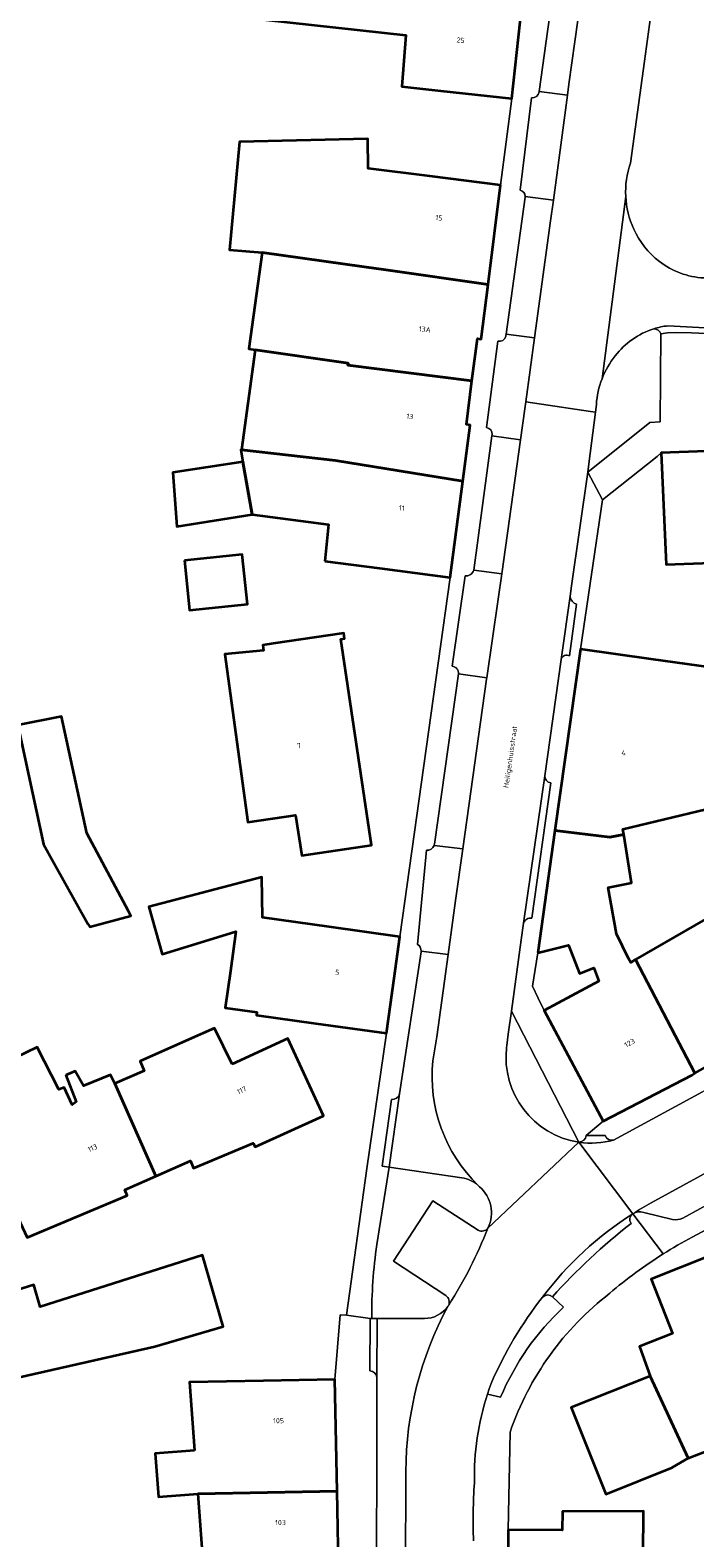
# Model space of a CAD drawing. Header units: metres. Extents: x 197700 to 204338, y 317132 to 325229.
# Tile 833 of 1056: x 202359 to 202406, y 320679 to 320785. Entities that reach past the tile are written whole.
import ezdxf
from ezdxf.enums import TextEntityAlignment as Align

# ---------------------------------------------------------------- set-up
doc = ezdxf.new("R2010")
doc.units = ezdxf.units.M
for name, color, linetype, lineweight in [('B-WE-GR-BEPLANTING_CULTUUR_ROOS-GV', 90, 'Continuous', 18), ('B-WE-GR-BEPLANTING_CULTUUR_VASTE PLANTENVAK-GV', 90, 'Continuous', 18), ('B-WE-IE-TERREINAFSCHEIDING_KUNSTMATIG_MUUR-G', 90, 'IE-TERREINAFSCHEIDING-KUNSTMATIG-DICHT', 18), ('B-WE-OG-BEBOUWING-GV', 7, 'Continuous', 35), ('B-WE-OG-BEBOUWING-T18', 10, 'Continuous', 18), ('B-WE-OG-TERREIN_CULTUURSCHEIDING-GV', 7, 'Continuous', 18), ('B-WE-OG-TERREIN_ERF-GV', 7, 'Continuous', 18), ('B-WE-OG-TOPOGRAFIE-T18', 10, 'Continuous', 18), ('B-WE-VH-VERHARDING_BETONSTRAATSTEEN-GV', 252, 'Continuous', 18), ('B-WE-VH-VERHARDING_STRAATBAKSTEEN-GV', 252, 'Continuous', 18)]:
    doc.layers.add(name, color=color, linetype=linetype, lineweight=lineweight)
doc.styles.add('NLCS-ISO-M200-T18', font='NLCS-ISO.ttf', dxfattribs={"height": 0.36})
doc.linetypes.add('IE-TERREINAFSCHEIDING-KUNSTMATIG-DICHT', pattern='A,8,-1,[82,NLCS.SHX,S=0.75,R=90,X=0,Y=0],-1', length=10)

msp = doc.modelspace()

# ---------------------------------------------------------------- linework, layer by layer
at = {"layer": 'B-WE-GR-BEPLANTING_CULTUUR_ROOS-GV'}
for points in [[(202389.265, 320704.374), (202384.172, 320705.132), (202383.314, 320699.71)], [(202390.505, 320703.749), (202390.403, 320703.847)], [(202388.133, 320696.133), (202384.484, 320698.543), (202387.221, 320702.774), (202390.414, 320700.717)], [(202391.077, 320700.848), (202391.089, 320700.878)], [(202382.954, 320694.542), (202383.329, 320694.537), (202386.639, 320694.528)], [(202388.286, 320695.378), (202388.303, 320695.41), (202388.341, 320695.47)]]:
    msp.add_lwpolyline(points, dxfattribs=at)
for points in [[(202390.403, 320703.847, 0.1440772), (202389.265, 320704.374)], [(202391.089, 320700.878, 0.3386453), (202390.505, 320703.749)], [(202390.414, 320700.717, 0.3789868), (202391.077, 320700.848)], [(202383.314, 320699.71, 0.0374648), (202382.954, 320694.542)], [(202388.341, 320695.47, 0.3764586), (202388.133, 320696.133)], [(202386.639, 320694.528, 0.2376851), (202388.286, 320695.378)]]:
    msp.add_lwpolyline(points, format="xyb", dxfattribs=at)
at = {"layer": 'B-WE-GR-BEPLANTING_CULTUUR_VASTE PLANTENVAK-GV'}
for points in [[(202427.012, 320777.693), (202426.584, 320777.201), (202426.354, 320776.934), (202426.224, 320777.052), (202425.466, 320777.851), (202424.756, 320778.548), (202424.044, 320779.374), (202423.39, 320780.23), (202422.828, 320781.004), (202416.57, 320790.41), (202408.909, 320789.749), (202405.759, 320789.449), (202405.421, 320793.04), (202403.437, 320792.881), (202402.825, 320788.169), (202402.047, 320782.493), (202401.06, 320775.365)], [(202398.676, 320758.476), (202398.61, 320757.949), (202398.153, 320754.329), (202398.071, 320753.757), (202402.428, 320757.228), (202403.149, 320757.265), (202403.188, 320763.436)]]:
    msp.add_lwpolyline(points, dxfattribs=at)
for points in [[(202401.06, 320775.365, 0.0958808), (202400.731, 320773.04)], [(202400.731, 320773.04, 0.095845), (202401.293, 320770.76)], [(202401.293, 320770.76, 0.1266551), (202403.084, 320768.493)], [(202403.084, 320768.493, 0.1534206), (202406.203, 320767.34)], [(202402.689, 320763.777, 0.1547864), (202399.994, 320761.88)], [(202403.188, 320763.436, 0.306171), (202402.689, 320763.777)], [(202399.994, 320761.88, 0.0771066), (202399.072, 320760.28)], [(202399.072, 320760.28, 0.0770565), (202398.676, 320758.476)]]:
    msp.add_lwpolyline(points, format="xyb", dxfattribs=at)
at = {"layer": 'B-WE-IE-TERREINAFSCHEIDING_KUNSTMATIG_MUUR-G'}
for points in [[(202394.573, 320720.111), (202394.206, 320717.775), (202394.609, 320716.937)], [(202394.609, 320716.937), (202395.016, 320716.092)]]:
    msp.add_lwpolyline(points, dxfattribs=at)
at = {"layer": 'B-WE-OG-BEBOUWING-GV'}
for points in [[(202393.457, 320786.33), (202381.304, 320787.572), (202381.362, 320788.243), (202375.79, 320788.817), (202375.539, 320785.406), (202385.341, 320784.327), (202385.069, 320780.727), (202387.786, 320780.433), (202392.76, 320779.895)], [(202375.277, 320769.117), (202382.423, 320768.107), (202383.931, 320767.902), (202391.098, 320766.88), (202391.978, 320773.825), (202387.018, 320774.453), (202382.715, 320774.998), (202382.678, 320777.059), (202373.703, 320776.866), (202372.999, 320769.314)], [(202391.098, 320766.88), (202383.931, 320767.902), (202382.423, 320768.107), (202375.277, 320769.117), (202374.347, 320762.366), (202374.805, 320762.3), (202381.297, 320761.363), (202381.281, 320761.237), (202389.97, 320760.132), (202390.346, 320763.09), (202390.614, 320763.056)], [(202389.97, 320760.132), (202381.281, 320761.237), (202381.297, 320761.363), (202374.805, 320762.3), (202373.841, 320755.302), (202380.427, 320754.572), (202389.335, 320753.116), (202389.85, 320757.046), (202389.582, 320757.081)], [(202379.664, 320747.528), (202383.49, 320747.027), (202388.451, 320746.376), (202389.335, 320753.116), (202380.427, 320754.572), (202373.841, 320755.302), (202373.796, 320755.307), (202373.934, 320754.47), (202374.592, 320750.793), (202379.933, 320750.084)], [(202413.241, 320755.464), (202406.374, 320755.209), (202403.216, 320755.092), (202403.567, 320747.288), (202406.725, 320747.405), (202407.358, 320747.433), (202413.492, 320747.74)], [(202374.592, 320750.793), (202373.934, 320754.47), (202369.027, 320753.729), (202369.303, 320749.949)], [(202369.844, 320747.568), (202370.206, 320744.097), (202374.258, 320744.52), (202373.896, 320747.991)], [(202376.055, 320741.754), (202375.339, 320741.647), (202375.385, 320741.277), (202372.676, 320741.009), (202374.289, 320729.256), (202377.614, 320729.747), (202378.067, 320726.928), (202382.933, 320727.651), (202380.791, 320742.059), (202381.057, 320742.099), (202380.999, 320742.494)], [(202395.78, 320728.665), (202399.625, 320728.215), (202400.592, 320728.402), (202400.533, 320728.77), (202405.771, 320730.029), (202408.429, 320730.668), (202409.696, 320739.652), (202405.862, 320740.193), (202402.517, 320740.665), (202397.572, 320741.363)], [(202360.716, 320726.422), (202363.093, 320722.15), (202363.213, 320721.935), (202366.098, 320722.715), (202365.934, 320723.023), (202363.024, 320728.491), (202361.231, 320736.647), (202358.175, 320736.043), (202359.993, 320727.721)], [(202394.573, 320720.111), (202396.728, 320720.655), (202397.501, 320718.678), (202398.497, 320719.068), (202398.847, 320718.131), (202395.016, 320716.092), (202399.144, 320708.336), (202405.351, 320711.568), (202405.562, 320711.687), (202401.419, 320719.642), (202401.081, 320719.447), (202400.928, 320719.722), (202400.083, 320721.442), (202399.502, 320724.685), (202401.131, 320725.024), (202400.592, 320728.402), (202399.625, 320728.215), (202395.78, 320728.665)], [(202379.975, 320721.936), (202375.314, 320722.584), (202375.264, 320725.419), (202367.363, 320723.346), (202368.292, 320720.032), (202370.036, 320720.568), (202373.451, 320721.619), (202373.062, 320718.842), (202372.701, 320716.263), (202374.913, 320715.956), (202374.884, 320715.748), (202379.036, 320715.172), (202383.988, 320714.485), (202384.523, 320718.337), (202384.927, 320721.248)], [(202411.293, 320714.919), (202406.914, 320722.815), (202401.419, 320719.642), (202405.562, 320711.687)], [(202373.175, 320712.336), (202371.958, 320714.835), (202370.145, 320714.059), (202366.744, 320712.534), (202367.036, 320711.87), (202364.978, 320710.966), (202367.851, 320704.497), (202370.267, 320705.558), (202370.476, 320705.06), (202374.647, 320706.804), (202374.794, 320706.534), (202379.572, 320708.714), (202377.078, 320714.132)], [(202361.537, 320711.549), (202362.265, 320709.682), (202361.994, 320709.485), (202361.422, 320710.701), (202361.065, 320710.56), (202359.535, 320713.506), (202353.359, 320710.522), (202354.675, 320707.401), (202355.307, 320707.678), (202358.842, 320700.189), (202365.83, 320703.141), (202365.663, 320703.537), (202367.851, 320704.497), (202364.978, 320710.966), (202364.678, 320711.575), (202362.774, 320710.816), (202362.189, 320711.838)], [(202346.914, 320686.707), (202347.071, 320686.284), (202350.775, 320687.102), (202350.356, 320688.804), (202356.155, 320690.385), (202356.314, 320689.984), (202367.763, 320692.564), (202372.563, 320693.963), (202371.108, 320698.959), (202359.749, 320695.355), (202359.308, 320696.883), (202354.979, 320695.545), (202344.692, 320691.681), (202344.77, 320691.474)], [(202410.392, 320695.067), (202408.559, 320699.691), (202402.506, 320697.291), (202403.993, 320693.491), (202401.686, 320692.564), (202402.448, 320690.499), (202405.097, 320684.768), (202410.156, 320686.71), (202408.895, 320689.849), (202411.999, 320691.013)], [(202402.448, 320690.499), (202396.911, 320688.308), (202399.345, 320682.241), (202403.985, 320684.103), (202405.097, 320684.768)], [(202370.561, 320685.3), (202367.796, 320685.096), (202368.021, 320682.057), (202370.786, 320682.262), (202380.526, 320682.462), (202380.38, 320690.265), (202375.381, 320690.171), (202370.208, 320690.074)], [(202380.646, 320676.01), (202380.526, 320682.462), (202370.786, 320682.262), (202371.182, 320676.907), (202371.818, 320675.846), (202375.666, 320675.917)], [(202392.496, 320679.75), (202392.494, 320672.275), (202396.394, 320672.274), (202401.919, 320674.818), (202401.971, 320681.045), (202396.306, 320681.028), (202396.293, 320679.733)]]:
    msp.add_lwpolyline(points, close=True, dxfattribs=at)
at = {"layer": 'B-WE-OG-TERREIN_CULTUURSCHEIDING-GV'}
for points in [[(202392.737, 320716.043), (202392.514, 320714.423), (202392.399, 320713.638), (202392.394, 320713.501)], [(202397.46, 320706.861), (202392.737, 320716.043)], [(202394.947, 320696.06), (202394.909, 320696.026), (202394.902, 320696.017)], [(202396.375, 320695.315), (202395.6, 320696.053)], [(202391.309, 320689.985), (202391.177, 320689.614), (202391.052, 320689.24), (202391.976, 320689.022)]]:
    msp.add_lwpolyline(points, dxfattribs=at)
for points in [[(202392.394, 320713.501, 0.403137), (202397.46, 320706.861)], [(202394.902, 320696.017, 0.064901), (202391.309, 320689.985)], [(202395.6, 320696.053, 0.3874843), (202394.947, 320696.06)], [(202391.976, 320689.022, -0.1069648), (202396.375, 320695.315)]]:
    msp.add_lwpolyline(points, format="xyb", dxfattribs=at)
at = {"layer": 'B-WE-OG-TERREIN_ERF-GV'}
for points in [[(202371.182, 320676.907), (202370.786, 320682.262), (202368.021, 320682.057), (202367.796, 320685.096), (202370.561, 320685.3), (202370.208, 320690.074), (202375.381, 320690.171), (202380.38, 320690.265), (202380.754, 320694.785), (202381.189, 320694.777), (202382.603, 320705.023), (202383.988, 320714.485), (202379.036, 320715.172), (202374.884, 320715.748), (202374.913, 320715.956), (202372.701, 320716.263), (202373.062, 320718.842), (202373.451, 320721.619), (202370.036, 320720.568), (202368.292, 320720.032), (202367.363, 320723.346), (202375.264, 320725.419), (202375.314, 320722.584), (202379.975, 320721.936), (202384.927, 320721.248), (202388.451, 320746.376), (202383.49, 320747.027), (202379.664, 320747.528), (202379.933, 320750.084), (202374.592, 320750.793), (202369.303, 320749.949), (202369.027, 320753.729), (202373.934, 320754.47), (202373.796, 320755.307), (202373.841, 320755.302), (202374.805, 320762.3), (202374.347, 320762.366), (202375.277, 320769.117), (202372.999, 320769.314), (202373.703, 320776.866), (202382.678, 320777.059), (202382.715, 320774.998), (202387.018, 320774.453), (202391.978, 320773.825), (202392.76, 320779.895), (202387.786, 320780.433), (202385.069, 320780.727), (202385.341, 320784.327), (202375.539, 320785.406)], [(202406.725, 320747.405), (202403.567, 320747.288), (202403.216, 320755.092), (202402.924, 320754.848), (202399.099, 320751.81), (202397.572, 320741.363), (202402.517, 320740.665), (202405.862, 320740.193)], [(202405.771, 320730.029), (202400.533, 320728.77), (202400.592, 320728.402), (202401.131, 320725.024), (202399.502, 320724.685), (202400.083, 320721.442), (202400.928, 320719.722), (202401.081, 320719.447), (202401.419, 320719.642), (202406.914, 320722.815)], [(202447.767, 320723.267), (202447.829, 320723.105), (202443.282, 320720.37), (202445.641, 320715.962), (202449.22, 320709.274), (202448.559, 320708.843), (202450.744, 320704.615), (202447.567, 320702.924), (202446.665, 320704.601), (202441.535, 320701.855), (202440.644, 320701.378), (202437.218, 320707.779), (202435.085, 320711.764), (202436.231, 320712.378), (202434.476, 320715.658), (202427.517, 320712.092), (202413.137, 320704.383), (202405.384, 320700.219)], [(202353.359, 320710.522), (202359.535, 320713.506), (202361.065, 320710.56), (202361.422, 320710.701), (202361.994, 320709.485), (202362.265, 320709.682), (202361.537, 320711.549), (202362.189, 320711.838), (202362.774, 320710.816), (202364.678, 320711.575), (202364.978, 320710.966), (202367.036, 320711.87), (202366.744, 320712.534), (202370.145, 320714.059), (202371.958, 320714.835), (202373.175, 320712.336), (202377.078, 320714.132), (202379.572, 320708.714), (202374.794, 320706.534), (202374.647, 320706.804), (202370.476, 320705.06), (202370.267, 320705.558), (202367.851, 320704.497), (202365.663, 320703.537), (202365.83, 320703.141), (202358.842, 320700.189)], [(202392.635, 320686.588), (202392.496, 320679.75), (202396.293, 320679.733), (202396.306, 320681.028), (202401.971, 320681.045), (202401.919, 320674.818), (202396.394, 320672.274), (202392.494, 320672.275), (202392.449, 320669.712), (202396.088, 320669.919), (202396.161, 320668.138), (202402.425, 320668.402), (202402.56, 320665.189), (202402.694, 320661.997), (202420.912, 320662.997), (202439.131, 320663.997), (202439.621, 320654.6), (202439.785, 320651.439)]]:
    msp.add_lwpolyline(points, dxfattribs=at)
for points in [[(202369.844, 320747.568), (202373.896, 320747.991), (202374.258, 320744.52), (202370.206, 320744.097)], [(202375.339, 320741.647), (202376.055, 320741.754), (202380.999, 320742.494), (202381.057, 320742.099), (202380.791, 320742.059), (202382.933, 320727.651), (202378.067, 320726.928), (202377.614, 320729.747), (202374.289, 320729.256), (202372.676, 320741.009), (202375.385, 320741.277)], [(202363.093, 320722.15), (202360.716, 320726.422), (202359.993, 320727.721), (202358.175, 320736.043), (202361.231, 320736.647), (202363.024, 320728.491), (202365.934, 320723.023), (202366.098, 320722.715), (202363.213, 320721.935)], [(202395.016, 320716.092), (202398.847, 320718.131), (202398.497, 320719.068), (202397.501, 320718.678), (202396.728, 320720.655), (202394.573, 320720.111), (202394.206, 320717.775), (202394.609, 320716.937)], [(202367.763, 320692.564), (202356.314, 320689.984), (202356.155, 320690.385), (202350.356, 320688.804), (202350.775, 320687.102), (202347.071, 320686.284), (202346.914, 320686.707), (202344.77, 320691.474), (202344.692, 320691.681), (202354.979, 320695.545), (202359.308, 320696.883), (202359.749, 320695.355), (202371.108, 320698.959), (202372.563, 320693.963)], [(202403.985, 320684.103), (202399.345, 320682.241), (202396.911, 320688.308), (202402.448, 320690.499), (202401.686, 320692.564), (202403.993, 320693.491), (202402.506, 320697.291), (202408.559, 320699.691), (202410.392, 320695.067), (202411.999, 320691.013), (202408.895, 320689.849), (202410.156, 320686.71), (202405.097, 320684.768)]]:
    msp.add_lwpolyline(points, close=True, dxfattribs=at)
for points in [[(202405.384, 320700.219, 0.0188584), (202403.349, 320699.048)], [(202403.349, 320699.048, 0.0374499), (202399.614, 320696.295)], [(202399.614, 320696.295, 0.146298), (202392.635, 320686.588)]]:
    msp.add_lwpolyline(points, format="xyb", dxfattribs=at)
at = {"layer": 'B-WE-VH-VERHARDING_BETONSTRAATSTEEN-GV'}
for points in [[(202401.06, 320775.365), (202402.047, 320782.493), (202402.825, 320788.169), (202403.437, 320792.881), (202403.519, 320793.514), (202403.876, 320796.259), (202403.948, 320796.724), (202404.333, 320799.214), (202405.697, 320812.385), (202405.679, 320812.524), (202405.858, 320816.918), (202405.866, 320818.088), (202405.885, 320820.968)], [(202400.061, 320804.982), (202400.049, 320804.882), (202399.144, 320798.219), (202398.214, 320791.373), (202396.753, 320780.886), (202396.651, 320780.129), (202395.667, 320772.784), (202395.472, 320771.331), (202394.346, 320763.151), (202393.73, 320758.677), (202398.262, 320758.001), (202398.61, 320757.949), (202398.676, 320758.476)], [(202399.072, 320760.28), (202400.731, 320773.04)], [(202400.731, 320773.04), (202399.072, 320760.28)], [(202403.679, 320763.991), (202406.719, 320763.832), (202408.531, 320763.738), (202409.407, 320763.692)], [(202392.394, 320713.501), (202392.399, 320713.638), (202392.514, 320714.423), (202392.737, 320716.043), (202393.422, 320721.031), (202393.587, 320722.186), (202395.058, 320732.498), (202396.209, 320740.647), (202396.833, 320745.063), (202396.937, 320745.801), (202398.071, 320753.757), (202398.153, 320754.329), (202398.61, 320757.949), (202398.262, 320758.001), (202393.73, 320758.677), (202393.663, 320758.189), (202393.358, 320756.003), (202392.051, 320746.624), (202391.806, 320744.864), (202391.004, 320739.358), (202390.989, 320739.257), (202389.319, 320727.387), (202388.813, 320723.786), (202388.295, 320719.992), (202387.509, 320714.229), (202387.229, 320712.57)], [(202402.51, 320702.619), (202417.301, 320710.719), (202420.193, 320712.303), (202440.563, 320723.462)], [(202418.997, 320717.367), (202409.959, 320712.473), (202406.105, 320710.386), (202399.883, 320707.017)], [(202384.33, 320709.856), (202383.687, 320705.195), (202384.172, 320705.132), (202384.897, 320710.249)], [(202399.284, 320707.335), (202397.973, 320707.334)], [(202401.229, 320701.86), (202397.46, 320706.861), (202391.077, 320700.848)], [(202391.089, 320700.878), (202391.077, 320700.848), (202397.46, 320706.861)], [(202397.46, 320706.861), (202401.229, 320701.86)], [(202390.403, 320703.847), (202390.505, 320703.749)], [(202394.902, 320696.017), (202394.909, 320696.026)], [(202394.909, 320696.026), (202394.947, 320696.06)], [(202382.954, 320694.542), (202382.85, 320694.543), (202382.819, 320690.867)], [(202383.32, 320690.417), (202383.329, 320694.537), (202382.954, 320694.542)], [(202388.341, 320695.47), (202388.303, 320695.41), (202388.286, 320695.378)], [(202391.052, 320689.24), (202391.177, 320689.614), (202391.309, 320689.985)], [(202385.346, 320683.823), (202385.23, 320648.154)]]:
    msp.add_lwpolyline(points, dxfattribs=at)
for points in [[(202400.731, 320773.04, -0.0958808), (202401.06, 320775.365)], [(202401.293, 320770.76, -0.095845), (202400.731, 320773.04)], [(202403.084, 320768.493, -0.1266551), (202401.293, 320770.76)], [(202406.203, 320767.34, -0.1534206), (202403.084, 320768.493)], [(202399.994, 320761.88, -0.1547864), (202402.689, 320763.777)], [(202402.689, 320763.777, -0.0464764), (202403.679, 320763.991)], [(202399.072, 320760.28, -0.0771066), (202399.994, 320761.88)], [(202398.676, 320758.476, -0.0770565), (202399.072, 320760.28)], [(202387.229, 320712.57, 0.2285709), (202390.403, 320703.847)], [(202397.46, 320706.861, -0.403137), (202392.394, 320713.501)], [(202384.897, 320710.249, -0.3839403), (202384.33, 320709.856)], [(202397.973, 320707.334, -0.338524), (202397.46, 320706.861)], [(202399.883, 320707.017, -0.3648169), (202399.284, 320707.335)], [(202399.883, 320707.017, -0.1039182), (202397.46, 320706.861)], [(202397.46, 320706.861, 0.1039182), (202399.883, 320707.017)], [(202390.505, 320703.749, -0.3386453), (202391.089, 320700.878)], [(202401.229, 320701.86, -0.014744), (202402.51, 320702.619)], [(202394.909, 320696.026, -0.0901766), (202401.229, 320701.86)], [(202401.229, 320701.86, 0.0901766), (202394.909, 320696.026)], [(202395.6, 320696.053, -0.0422294), (202401.1, 320701.19)], [(202401.1, 320701.19, -0.4090945), (202401.229, 320701.86)], [(202391.077, 320700.848, -0.0496618), (202388.341, 320695.47)], [(202391.309, 320689.985, -0.064901), (202394.902, 320696.017)], [(202394.947, 320696.06, -0.3874843), (202395.6, 320696.053)], [(202388.286, 320695.378, 0.1243089), (202385.346, 320683.823)], [(202382.819, 320690.867, -0.3943721), (202383.32, 320690.417)], [(202390.142, 320683.034, -0.0828377), (202391.052, 320689.24)], [(202390.081, 320678.972, -0.0278125), (202390.142, 320683.034)]]:
    msp.add_lwpolyline(points, format="xyb", dxfattribs=at)
at = {"layer": 'B-WE-VH-VERHARDING_STRAATBAKSTEEN-GV'}
for points in [[(202396.118, 320811.197), (202395.459, 320804.761), (202394.865, 320799.339), (202394.151, 320792.745), (202393.457, 320786.33), (202392.76, 320779.895), (202391.978, 320773.825), (202391.098, 320766.88), (202390.614, 320763.056), (202390.346, 320763.09), (202389.97, 320760.132), (202389.582, 320757.081), (202389.85, 320757.046), (202389.335, 320753.116), (202388.451, 320746.376), (202384.927, 320721.248), (202384.523, 320718.337), (202383.988, 320714.485), (202382.603, 320705.023), (202381.189, 320694.777), (202382.85, 320694.543), (202382.954, 320694.542)], [(202394.677, 320780.358), (202394.681, 320780.39), (202397.091, 320797.844), (202397.16, 320798.471), (202397.164, 320798.508)], [(202393.701, 320773.037), (202395.667, 320772.784), (202396.651, 320780.129)], [(202396.651, 320780.129), (202394.681, 320780.39), (202394.677, 320780.358)], [(202393.337, 320773.473), (202394.135, 320779.936)], [(202394.135, 320779.936), (202393.337, 320773.473)], [(202392.345, 320763.343), (202392.355, 320763.412), (202393.699, 320772.995), (202393.701, 320773.037)], [(202391.373, 320756.376), (202391.36, 320756.279), (202393.358, 320756.003), (202393.663, 320758.189), (202393.73, 320758.677), (202394.346, 320763.151), (202392.355, 320763.412), (202392.345, 320763.343)], [(202420.954, 320759.135), (202420.124, 320759.455), (202419.307, 320759.741), (202419.039, 320759.144), (202418.645, 320757.805), (202406.479, 320757.394), (202406.363, 320763.453), (202405.345, 320763.504), (202404.221, 320763.529), (202403.643, 320763.491), (202403.188, 320763.436), (202403.149, 320757.265), (202402.428, 320757.228), (202398.071, 320753.757), (202399.099, 320751.81), (202402.924, 320754.848), (202403.216, 320755.092), (202406.374, 320755.209)], [(202403.188, 320763.436), (202403.643, 320763.491), (202404.221, 320763.529), (202405.345, 320763.504), (202406.363, 320763.453)], [(202406.719, 320763.832), (202403.679, 320763.991)], [(202390.998, 320756.881), (202391.781, 320762.906)], [(202391.781, 320762.906), (202390.998, 320756.881)], [(202390.096, 320746.894), (202391.36, 320756.279), (202391.373, 320756.376)], [(202394.573, 320720.111), (202395.78, 320728.665), (202397.572, 320741.363), (202399.099, 320751.81), (202398.071, 320753.757), (202396.937, 320745.801), (202396.833, 320745.063)], [(202388.592, 320740.169), (202389.492, 320746.486)], [(202389.492, 320746.486), (202388.592, 320740.169)], [(202389.022, 320739.632), (202391.004, 320739.358), (202391.806, 320744.864), (202392.051, 320746.624), (202390.096, 320746.894)], [(202396.833, 320745.063), (202396.209, 320740.647)], [(202396.801, 320740.897), (202397.293, 320744.506)], [(202397.293, 320744.506), (202396.801, 320740.897)], [(202396.209, 320740.647), (202395.058, 320732.498)], [(202387.324, 320727.638), (202387.334, 320727.674), (202387.341, 320727.709), (202389.022, 320739.632)], [(202395.058, 320732.498), (202393.587, 320722.186)], [(202394.162, 320722.54), (202395.484, 320732.01)], [(202395.484, 320732.01), (202394.162, 320722.54)], [(202437.705, 320729.812), (202411.293, 320714.919), (202405.562, 320711.687), (202405.351, 320711.568), (202399.144, 320708.336), (202397.973, 320707.334), (202399.284, 320707.335)], [(202386.149, 320720.709), (202386.777, 320727.304)], [(202386.777, 320727.304), (202386.149, 320720.709)], [(202386.415, 320720.232), (202388.295, 320719.992), (202388.813, 320723.786), (202389.319, 320727.387), (202387.324, 320727.638)], [(202393.587, 320722.186), (202393.422, 320721.031), (202392.737, 320716.043), (202397.46, 320706.861)], [(202387.229, 320712.57), (202387.509, 320714.229), (202388.295, 320719.992), (202386.415, 320720.232), (202386.412, 320720.196), (202384.897, 320710.249), (202384.172, 320705.132), (202389.265, 320704.374)], [(202384.897, 320710.249), (202386.412, 320720.196), (202386.415, 320720.232)], [(202397.973, 320707.334), (202399.144, 320708.336), (202395.016, 320716.092), (202394.609, 320716.937), (202394.206, 320717.775), (202394.573, 320720.111)], [(202405.384, 320700.219), (202413.137, 320704.383), (202427.517, 320712.092), (202434.476, 320715.658)], [(202399.883, 320707.017), (202406.105, 320710.386)], [(202417.301, 320710.719), (202402.51, 320702.619)], [(202383.314, 320699.71), (202384.172, 320705.132), (202383.687, 320705.195), (202384.33, 320709.856)], [(202417.471, 320708.547), (202413.055, 320706.125), (202404.725, 320701.549)], [(202404.725, 320701.549), (202413.055, 320706.125), (202417.471, 320708.547)], [(202390.414, 320700.717), (202387.221, 320702.774), (202384.484, 320698.543), (202388.133, 320696.133)], [(202403.996, 320701.464), (202401.993, 320701.957)], [(202401.993, 320701.957), (202403.996, 320701.464)], [(202401.229, 320701.86), (202403.349, 320699.048)], [(202403.349, 320699.048), (202401.229, 320701.86)], [(202395.6, 320696.053), (202396.375, 320695.315)], [(202382.819, 320690.867), (202382.85, 320694.543), (202381.189, 320694.777), (202380.754, 320694.785), (202380.38, 320690.265), (202380.526, 320682.462), (202380.646, 320676.01), (202380.602, 320668.168), (202380.553, 320657.22), (202380.533, 320651.048), (202380.519, 320638.783), (202380.507, 320634.715), (202382.38, 320629.104), (202382.391, 320629.071), (202382.504, 320629.231), (202388.808, 320624.876), (202388.682, 320624.721), (202388.78, 320624.654), (202395.311, 320620.193)], [(202386.639, 320694.528), (202383.329, 320694.537), (202383.32, 320690.417), (202383.279, 320672.151), (202383.27, 320667.845), (202383.252, 320660.023), (202383.248, 320656.762), (202383.238, 320647.115)], [(202383.279, 320672.151), (202383.32, 320690.417)], [(202391.976, 320689.022), (202391.052, 320689.24)], [(202396.703, 320655.292), (202396.568, 320658.503), (202396.432, 320661.714), (202396.296, 320664.925), (202396.161, 320668.138), (202396.088, 320669.919), (202392.449, 320669.712), (202392.494, 320672.275), (202392.496, 320679.75), (202392.635, 320686.588)], [(202385.23, 320648.154), (202385.346, 320683.823)]]:
    msp.add_lwpolyline(points, dxfattribs=at)
for points in [[(202397.16, 320798.471), (202397.091, 320797.844), (202394.681, 320780.39), (202396.651, 320780.129), (202396.753, 320780.886), (202398.214, 320791.373), (202399.144, 320798.219)], [(202394.346, 320763.151), (202395.472, 320771.331), (202395.667, 320772.784), (202393.701, 320773.037), (202393.699, 320772.995), (202392.355, 320763.412)], [(202392.051, 320746.624), (202393.358, 320756.003), (202391.36, 320756.279), (202390.096, 320746.894)], [(202389.319, 320727.387), (202390.989, 320739.257), (202391.004, 320739.358), (202389.022, 320739.632), (202387.341, 320727.709), (202387.334, 320727.674), (202387.324, 320727.638)]]:
    msp.add_lwpolyline(points, close=True, dxfattribs=at)
for points in [[(202394.135, 320779.936, 0.4057987), (202394.677, 320780.358)], [(202394.677, 320780.358, -0.4057987), (202394.135, 320779.936)], [(202393.701, 320773.037, 0.3670122), (202393.337, 320773.473)], [(202393.337, 320773.473, -0.3670122), (202393.701, 320773.037)], [(202391.781, 320762.906, 0.4074781), (202392.332, 320763.251)], [(202392.332, 320763.251, -0.4074781), (202391.781, 320762.906)], [(202392.332, 320763.251, 0.0532869), (202392.345, 320763.343)], [(202392.345, 320763.343, -0.0532869), (202392.332, 320763.251)], [(202403.679, 320763.991, 0.0464764), (202402.689, 320763.777)], [(202402.689, 320763.777, -0.306171), (202403.188, 320763.436)], [(202391.373, 320756.376, 0.3716837), (202390.998, 320756.881)], [(202390.998, 320756.881, -0.3716837), (202391.373, 320756.376)], [(202389.492, 320746.486, 0.3508728), (202390.096, 320746.894)], [(202390.096, 320746.894, -0.3508728), (202389.492, 320746.486)], [(202397.293, 320744.506, -0.3217032), (202396.833, 320745.063)], [(202396.833, 320745.063, 0.3217032), (202397.293, 320744.506)], [(202389.022, 320739.632, 0.4236192), (202388.592, 320740.169)], [(202388.592, 320740.169, -0.4236192), (202389.022, 320739.632)], [(202396.209, 320740.647, -0.4805742), (202396.801, 320740.897)], [(202396.801, 320740.897, 0.4805742), (202396.209, 320740.647)], [(202395.484, 320732.01, -0.3877652), (202395.058, 320732.498)], [(202395.058, 320732.498, 0.3877652), (202395.484, 320732.01)], [(202386.777, 320727.304, 0.3700535), (202387.324, 320727.638)], [(202387.324, 320727.638, -0.3700535), (202386.777, 320727.304)], [(202393.587, 320722.186, -0.4036093), (202394.162, 320722.54)], [(202394.162, 320722.54, 0.4036093), (202393.587, 320722.186)], [(202386.415, 320720.232, 0.2879395), (202386.149, 320720.709)], [(202386.149, 320720.709, -0.2879395), (202386.415, 320720.232)], [(202390.403, 320703.847, -0.2285709), (202387.229, 320712.57)], [(202384.33, 320709.856, 0.3839403), (202384.897, 320710.249)], [(202397.46, 320706.861, 0.338524), (202397.973, 320707.334)], [(202399.284, 320707.335, 0.3648169), (202399.883, 320707.017)], [(202389.265, 320704.374, -0.1440772), (202390.403, 320703.847)], [(202402.51, 320702.619, 0.014744), (202401.229, 320701.86)], [(202401.993, 320701.957, 0.2190466), (202401.229, 320701.86)], [(202401.229, 320701.86, -0.2190466), (202401.993, 320701.957)], [(202401.1, 320701.19, 0.0422294), (202395.6, 320696.053)], [(202401.229, 320701.86, 0.4090945), (202401.1, 320701.19)], [(202404.725, 320701.549, -0.1468592), (202403.996, 320701.464)], [(202403.996, 320701.464, 0.1468592), (202404.725, 320701.549)], [(202388.341, 320695.47, 0.0496618), (202391.077, 320700.848)], [(202391.077, 320700.848, -0.3789868), (202390.414, 320700.717)], [(202403.349, 320699.048, -0.0188584), (202405.384, 320700.219)], [(202382.954, 320694.542, -0.0374648), (202383.314, 320699.71)], [(202399.614, 320696.295, -0.0374499), (202403.349, 320699.048)], [(202388.133, 320696.133, -0.3764586), (202388.341, 320695.47)], [(202392.635, 320686.588, -0.146298), (202399.614, 320696.295)], [(202385.346, 320683.823, -0.1243089), (202388.286, 320695.378)], [(202388.286, 320695.378, -0.2376851), (202386.639, 320694.528)], [(202396.375, 320695.315, 0.1069648), (202391.976, 320689.022)], [(202383.32, 320690.417, 0.3943721), (202382.819, 320690.867)], [(202391.052, 320689.24, 0.0828377), (202390.142, 320683.034)], [(202390.142, 320683.034, 0.0278125), (202390.081, 320678.972)]]:
    msp.add_lwpolyline(points, format="xyb", dxfattribs=at)

# ---------------------------------------------------------------- texts
at = {"layer": 'B-WE-OG-BEBOUWING-T18', "style": 'NLCS-ISO-M200-T18'}
for s, rotation, p in [('25', 353.9, (202389.178, 320783.971)), ('15', 352.8, (202387.657, 320771.545)), ('13A', 352.8, (202386.669, 320763.742)), ('13', 352.8, (202385.622, 320757.651)), ('11', 352.6, (202385.055, 320751.242)), ('7', 8.4, (202377.855, 320734.607)), ('4', 352, (202400.589, 320734.114)), ('5', 352.1, (202380.543, 320718.757)), ('123', 27.5, (202401.004, 320713.814)), ('117', 24.5, (202373.851, 320710.501)), ('113', 22.9, (202363.412, 320706.462)), ('105', 1, (202376.433, 320687.384)), ('103', 1, (202376.566, 320680.258))]:
    msp.add_text(s, height=0.36, rotation=rotation, dxfattribs=at).set_placement(p, align=Align.MIDDLE)
at = {"layer": 'B-WE-OG-TOPOGRAFIE-T18', "style": 'NLCS-ISO-M200-T18'}
msp.add_text('Heiligenhuisstraat', height=0.36, rotation=81.8, dxfattribs=at).set_placement((202392.703, 320733.827), align=Align.MIDDLE)

doc.saveas('drawing.dxf')
